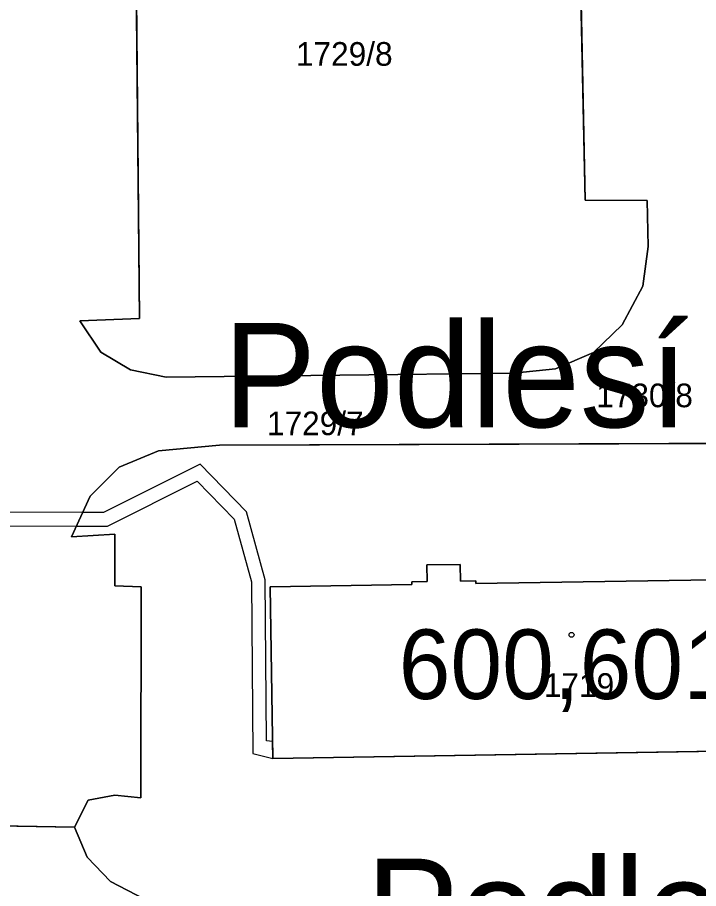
# Model space of a CAD drawing. Extents: x -689422 to -685210, y -987725 to -982160.
# Drawn here: x -687089.7 to -687040.7, y -985084.5 to -985021.9 of the extents above; entities that cross this region are included whole.
import ezdxf

# ---------------------------------------------------------------- set-up
doc = ezdxf.new("R2010")
doc.units = 0
for name, color, linetype in [('KN_Budovy', 7, 'Continuous'), ('KN_Budovy_cisla_domovni', 7, 'Continuous'), ('KN_Hranice_parcel', 7, 'Continuous'), ('KN_Parcelni cisla', 7, 'Continuous'), ('KN_Polygon parcely', 7, 'Continuous'), ('KN_Popisy_pomistni nazvy nazvy ulic', 7, 'Continuous'), ('KN_POZEMKY_OSTATNI PLOCHA', 7, 'Continuous'), ('KN_POZEMKY_ZASTAVENA PLOCHA', 7, 'Continuous'), ('KN_VYUZITI_17_ostatni plocha_ostatni komunikace', 7, 'Continuous'), ('KN_VYUZITI_19_ostatni plocha_zelen', 7, 'Continuous'), ('KN_Věcná břemena k části', 7, 'Continuous'), ('KN_Značky budov', 7, 'Continuous')]:
    doc.layers.add(name, color=color, linetype=linetype)

msp = doc.modelspace()

# ---------------------------------------------------------------- linework, layer by layer
at = {"layer": 'KN_Budovy'}
msp.add_lwpolyline([(-687057.83, -985061.2), (-687060.24, -985061.24), (-687060.22, -985062.44), (-687061.32, -985062.46), (-687061.32, -985062.66), (-687071.5, -985062.82), (-687071.31, -985075.17), (-687027.77, -985074.44), (-687027.93, -985062.07), (-687035.12, -985062.23), (-687035.12, -985062.03), (-687036.22, -985062.05), (-687036.24, -985060.85), (-687038.65, -985060.89), (-687038.63, -985062.09), (-687039.73, -985062.11), (-687039.73, -985062.31), (-687056.71, -985062.58), (-687056.71, -985062.38), (-687057.81, -985062.4)], close=True, dxfattribs=at)
at = {"layer": 'KN_Hranice_parcel'}
msp.add_line((-687085.57, -985080.1), (-687092.32, -985079.99), dxfattribs=at)
for points in [[(-687045.19, -985010), (-687049.36, -985010.07), (-687048.86, -985035.02), (-687044.38, -985035.03), (-687044.32, -985038.33), (-687044.71, -985041.19), (-687046.19, -985043.98), (-687048.25, -985045.97), (-687050.99, -985047.15), (-687054.01, -985047.45), (-687078.97, -985047.74), (-687081.55, -985047.21), (-687083.67, -985045.93), (-687085.17, -985043.69), (-687080.9, -985043.51), (-687081.22, -985009.45), (-687086.25, -985009.57), (-687086.26, -985008.71)], [(-687085.57, -985080.1), (-687084.59, -985078.17), (-687082.67, -985077.81), (-687080.8, -985078), (-687080.77, -985062.81), (-687082.66, -985062.75), (-687082.67, -985059.02), (-687085.77, -985059.23), (-687084.44, -985056.3), (-687082.36, -985054.21), (-687079.52, -985053.03), (-687075.14, -985052.64), (-687036.39, -985052.49), (-687036.47, -985046.58)], [(-687039.73, -985062.11), (-687039.73, -985062.31), (-687056.71, -985062.58), (-687056.71, -985062.38), (-687057.81, -985062.4), (-687057.83, -985061.2), (-687060.24, -985061.24), (-687060.22, -985062.44), (-687061.32, -985062.46), (-687061.32, -985062.66), (-687071.5, -985062.82), (-687071.31, -985075.17), (-687027.77, -985074.44), (-687027.93, -985062.07), (-687035.12, -985062.23), (-687035.12, -985062.03), (-687036.22, -985062.05), (-687036.24, -985060.85), (-687038.65, -985060.89), (-687038.63, -985062.09), (-687039.73, -985062.11)], [(-687017.25, -985104.78), (-687018.81, -985103.96), (-687023.3, -985098.51), (-687027.31, -985094.17), (-687031.59, -985090.59), (-687034.9, -985088.51), (-687038.54, -985086.74), (-687042.42, -985085.76), (-687047.42, -985085.25), (-687077.04, -985085.76), (-687080.53, -985085.27), (-687082.97, -985084), (-687084.66, -985082.27), (-687085.57, -985080.1)]]:
    msp.add_lwpolyline(points, dxfattribs=at)
at = {"layer": 'KN_Polygon parcely'}
for points in [[(-687049.36, -985010.07), (-687048.86, -985035.02), (-687044.38, -985035.03), (-687044.32, -985038.33), (-687044.71, -985041.19), (-687046.19, -985043.98), (-687048.25, -985045.97), (-687050.99, -985047.15), (-687054.01, -985047.45), (-687078.97, -985047.74), (-687081.55, -985047.21), (-687083.67, -985045.93), (-687085.17, -985043.69), (-687080.9, -985043.51), (-687081.22, -985009.45)], [(-687081.22, -985009.45), (-687080.9, -985043.51), (-687085.17, -985043.69), (-687083.67, -985045.93), (-687081.55, -985047.21), (-687078.97, -985047.74), (-687054.01, -985047.45), (-687050.99, -985047.15), (-687048.25, -985045.97), (-687046.19, -985043.98), (-687044.71, -985041.19), (-687044.32, -985038.33), (-687044.38, -985035.03), (-687048.86, -985035.02), (-687049.36, -985010.07)], [(-687092.32, -985079.99), (-687085.57, -985080.1), (-687084.59, -985078.17), (-687082.67, -985077.81), (-687080.8, -985078), (-687080.77, -985062.81), (-687082.66, -985062.75), (-687082.67, -985059.02), (-687085.77, -985059.23), (-687084.44, -985056.3), (-687082.36, -985054.21), (-687079.52, -985053.03), (-687075.14, -985052.64), (-687036.39, -985052.49), (-687036.47, -985046.58), (-687038.84, -985044.05), (-687039.26, -985009.93)], [(-687001.02, -985084.47), (-687025.86, -985057.92), (-687028.1, -985057.96), (-687028.17, -985055.45), (-687036.47, -985046.58), (-687036.39, -985052.49), (-687075.14, -985052.64), (-687079.52, -985053.03), (-687082.36, -985054.21), (-687084.44, -985056.3), (-687085.77, -985059.23), (-687082.67, -985059.02), (-687082.66, -985062.75), (-687080.77, -985062.81), (-687080.8, -985078), (-687082.67, -985077.81), (-687084.59, -985078.17), (-687085.57, -985080.1), (-687084.66, -985082.27), (-687082.97, -985084), (-687080.53, -985085.27)], [(-687080.53, -985085.27), (-687082.97, -985084), (-687084.66, -985082.27), (-687085.57, -985080.1), (-687092.32, -985079.99), (-687093.98, -985082.86), (-687096.43, -985084.86)]]:
    msp.add_lwpolyline(points, dxfattribs=at)
for points in [[(-687039.73, -985062.11), (-687038.63, -985062.09), (-687038.65, -985060.89), (-687036.24, -985060.85), (-687036.22, -985062.05), (-687035.12, -985062.03), (-687035.12, -985062.23), (-687027.93, -985062.07), (-687027.77, -985074.44), (-687071.31, -985075.17), (-687071.5, -985062.82), (-687061.32, -985062.66), (-687061.32, -985062.46), (-687060.22, -985062.44), (-687060.24, -985061.24), (-687057.83, -985061.2), (-687057.81, -985062.4), (-687056.71, -985062.38), (-687056.71, -985062.58), (-687039.73, -985062.31)], [(-687039.73, -985062.11), (-687039.73, -985062.31), (-687056.71, -985062.58), (-687056.71, -985062.38), (-687057.81, -985062.4), (-687057.83, -985061.2), (-687060.24, -985061.24), (-687060.22, -985062.44), (-687061.32, -985062.46), (-687061.32, -985062.66), (-687071.5, -985062.82), (-687071.31, -985075.17), (-687027.77, -985074.44), (-687027.93, -985062.07), (-687035.12, -985062.23), (-687035.12, -985062.03), (-687036.22, -985062.05), (-687036.24, -985060.85), (-687038.65, -985060.89), (-687038.63, -985062.09)]]:
    msp.add_lwpolyline(points, close=True, dxfattribs=at)
at = {"layer": 'KN_POZEMKY_OSTATNI PLOCHA'}
for p, q in [((-687081.22, -985009.45), (-687080.9, -985043.51)), ((-687080.9, -985043.51), (-687081.22, -985009.45)), ((-687048.86, -985035.02), (-687049.36, -985010.07)), ((-687049.36, -985010.07), (-687048.86, -985035.02)), ((-687044.38, -985035.03), (-687048.86, -985035.02)), ((-687048.86, -985035.02), (-687044.38, -985035.03)), ((-687044.32, -985038.33), (-687044.38, -985035.03)), ((-687044.38, -985035.03), (-687044.32, -985038.33)), ((-687044.71, -985041.19), (-687044.32, -985038.33)), ((-687044.32, -985038.33), (-687044.71, -985041.19)), ((-687046.19, -985043.98), (-687044.71, -985041.19)), ((-687044.71, -985041.19), (-687046.19, -985043.98)), ((-687080.9, -985043.51), (-687085.17, -985043.69)), ((-687085.17, -985043.69), (-687080.9, -985043.51)), ((-687085.17, -985043.69), (-687083.67, -985045.93)), ((-687083.67, -985045.93), (-687085.17, -985043.69)), ((-687048.25, -985045.97), (-687046.19, -985043.98)), ((-687046.19, -985043.98), (-687048.25, -985045.97)), ((-687083.67, -985045.93), (-687081.55, -985047.21)), ((-687081.55, -985047.21), (-687083.67, -985045.93)), ((-687050.99, -985047.15), (-687048.25, -985045.97)), ((-687048.25, -985045.97), (-687050.99, -985047.15)), ((-687054.01, -985047.45), (-687050.99, -985047.15)), ((-687050.99, -985047.15), (-687054.01, -985047.45)), ((-687081.55, -985047.21), (-687078.97, -985047.74)), ((-687078.97, -985047.74), (-687081.55, -985047.21)), ((-687078.97, -985047.74), (-687054.01, -985047.45)), ((-687054.01, -985047.45), (-687078.97, -985047.74)), ((-687075.14, -985052.64), (-687079.52, -985053.03)), ((-687079.52, -985053.03), (-687075.14, -985052.64)), ((-687036.39, -985052.49), (-687075.14, -985052.64)), ((-687075.14, -985052.64), (-687036.39, -985052.49)), ((-687079.52, -985053.03), (-687082.36, -985054.21)), ((-687082.36, -985054.21), (-687079.52, -985053.03)), ((-687082.36, -985054.21), (-687084.44, -985056.3)), ((-687084.44, -985056.3), (-687082.36, -985054.21)), ((-687084.44, -985056.3), (-687085.77, -985059.23)), ((-687085.77, -985059.23), (-687084.44, -985056.3)), ((-687085.77, -985059.23), (-687082.67, -985059.02)), ((-687082.67, -985059.02), (-687085.77, -985059.23)), ((-687082.67, -985059.02), (-687082.66, -985062.75)), ((-687082.66, -985062.75), (-687082.67, -985059.02)), ((-687057.83, -985061.2), (-687060.24, -985061.24)), ((-687060.24, -985061.24), (-687060.22, -985062.44)), ((-687057.81, -985062.4), (-687057.83, -985061.2)), ((-687082.66, -985062.75), (-687080.77, -985062.81)), ((-687080.77, -985062.81), (-687082.66, -985062.75)), ((-687080.77, -985062.81), (-687080.8, -985078)), ((-687080.8, -985078), (-687080.77, -985062.81)), ((-687061.32, -985062.66), (-687071.5, -985062.82)), ((-687071.5, -985062.82), (-687071.31, -985075.17)), ((-687060.22, -985062.44), (-687061.32, -985062.46)), ((-687061.32, -985062.46), (-687061.32, -985062.66)), ((-687056.71, -985062.38), (-687057.81, -985062.4)), ((-687039.73, -985062.31), (-687056.71, -985062.58)), ((-687056.71, -985062.58), (-687056.71, -985062.38)), ((-687071.31, -985075.17), (-687027.77, -985074.44)), ((-687082.67, -985077.81), (-687084.59, -985078.17)), ((-687084.59, -985078.17), (-687082.67, -985077.81)), ((-687080.8, -985078), (-687082.67, -985077.81)), ((-687082.67, -985077.81), (-687080.8, -985078)), ((-687084.59, -985078.17), (-687085.57, -985080.1)), ((-687085.57, -985080.1), (-687084.59, -985078.17)), ((-687092.32, -985079.99), (-687085.57, -985080.1)), ((-687085.57, -985080.1), (-687092.32, -985079.99)), ((-687085.57, -985080.1), (-687084.66, -985082.27)), ((-687084.66, -985082.27), (-687085.57, -985080.1)), ((-687084.66, -985082.27), (-687082.97, -985084)), ((-687082.97, -985084), (-687084.66, -985082.27)), ((-687082.97, -985084), (-687080.53, -985085.27)), ((-687080.53, -985085.27), (-687082.97, -985084))]:
    msp.add_line(p, q, dxfattribs=at)
at = {"layer": 'KN_POZEMKY_ZASTAVENA PLOCHA'}
for p, q in [((-687060.24, -985061.24), (-687057.83, -985061.2)), ((-687060.22, -985062.44), (-687060.24, -985061.24)), ((-687057.83, -985061.2), (-687057.81, -985062.4)), ((-687071.5, -985062.82), (-687061.32, -985062.66)), ((-687071.31, -985075.17), (-687071.5, -985062.82)), ((-687061.32, -985062.46), (-687060.22, -985062.44)), ((-687061.32, -985062.66), (-687061.32, -985062.46)), ((-687057.81, -985062.4), (-687056.71, -985062.38)), ((-687056.71, -985062.58), (-687039.73, -985062.31)), ((-687056.71, -985062.38), (-687056.71, -985062.58)), ((-687027.77, -985074.44), (-687071.31, -985075.17))]:
    msp.add_line(p, q, dxfattribs=at)
at = {"layer": 'KN_VYUZITI_17_ostatni plocha_ostatni komunikace'}
for p, q in [((-687081.22, -985009.45), (-687080.9, -985043.51)), ((-687048.86, -985035.02), (-687049.36, -985010.07)), ((-687044.38, -985035.03), (-687048.86, -985035.02)), ((-687044.32, -985038.33), (-687044.38, -985035.03)), ((-687044.71, -985041.19), (-687044.32, -985038.33)), ((-687046.19, -985043.98), (-687044.71, -985041.19)), ((-687080.9, -985043.51), (-687085.17, -985043.69)), ((-687085.17, -985043.69), (-687083.67, -985045.93)), ((-687048.25, -985045.97), (-687046.19, -985043.98)), ((-687083.67, -985045.93), (-687081.55, -985047.21)), ((-687050.99, -985047.15), (-687048.25, -985045.97)), ((-687054.01, -985047.45), (-687050.99, -985047.15)), ((-687081.55, -985047.21), (-687078.97, -985047.74)), ((-687078.97, -985047.74), (-687054.01, -985047.45)), ((-687075.14, -985052.64), (-687079.52, -985053.03)), ((-687036.39, -985052.49), (-687075.14, -985052.64)), ((-687079.52, -985053.03), (-687082.36, -985054.21)), ((-687082.36, -985054.21), (-687084.44, -985056.3)), ((-687084.44, -985056.3), (-687085.77, -985059.23)), ((-687085.77, -985059.23), (-687082.67, -985059.02)), ((-687082.67, -985059.02), (-687082.66, -985062.75)), ((-687082.66, -985062.75), (-687080.77, -985062.81)), ((-687080.77, -985062.81), (-687080.8, -985078)), ((-687082.67, -985077.81), (-687084.59, -985078.17)), ((-687080.8, -985078), (-687082.67, -985077.81)), ((-687084.59, -985078.17), (-687085.57, -985080.1)), ((-687092.32, -985079.99), (-687085.57, -985080.1)), ((-687085.57, -985080.1), (-687092.32, -985079.99)), ((-687085.57, -985080.1), (-687084.66, -985082.27)), ((-687084.66, -985082.27), (-687082.97, -985084)), ((-687082.97, -985084), (-687080.53, -985085.27))]:
    msp.add_line(p, q, dxfattribs=at)
at = {"layer": 'KN_VYUZITI_19_ostatni plocha_zelen'}
for p, q in [((-687080.9, -985043.51), (-687081.22, -985009.45)), ((-687049.36, -985010.07), (-687048.86, -985035.02)), ((-687048.86, -985035.02), (-687044.38, -985035.03)), ((-687044.38, -985035.03), (-687044.32, -985038.33)), ((-687044.32, -985038.33), (-687044.71, -985041.19)), ((-687044.71, -985041.19), (-687046.19, -985043.98)), ((-687085.17, -985043.69), (-687080.9, -985043.51)), ((-687083.67, -985045.93), (-687085.17, -985043.69)), ((-687046.19, -985043.98), (-687048.25, -985045.97)), ((-687081.55, -985047.21), (-687083.67, -985045.93)), ((-687048.25, -985045.97), (-687050.99, -985047.15)), ((-687050.99, -985047.15), (-687054.01, -985047.45)), ((-687078.97, -985047.74), (-687081.55, -985047.21)), ((-687054.01, -985047.45), (-687078.97, -985047.74)), ((-687079.52, -985053.03), (-687075.14, -985052.64)), ((-687075.14, -985052.64), (-687036.39, -985052.49)), ((-687082.36, -985054.21), (-687079.52, -985053.03)), ((-687084.44, -985056.3), (-687082.36, -985054.21)), ((-687085.77, -985059.23), (-687084.44, -985056.3)), ((-687082.67, -985059.02), (-687085.77, -985059.23)), ((-687082.66, -985062.75), (-687082.67, -985059.02)), ((-687057.83, -985061.2), (-687060.24, -985061.24)), ((-687060.24, -985061.24), (-687060.22, -985062.44)), ((-687057.81, -985062.4), (-687057.83, -985061.2)), ((-687080.77, -985062.81), (-687082.66, -985062.75)), ((-687080.8, -985078), (-687080.77, -985062.81)), ((-687061.32, -985062.66), (-687071.5, -985062.82)), ((-687071.5, -985062.82), (-687071.31, -985075.17)), ((-687060.22, -985062.44), (-687061.32, -985062.46)), ((-687061.32, -985062.46), (-687061.32, -985062.66)), ((-687056.71, -985062.38), (-687057.81, -985062.4)), ((-687039.73, -985062.31), (-687056.71, -985062.58)), ((-687056.71, -985062.58), (-687056.71, -985062.38)), ((-687071.31, -985075.17), (-687027.77, -985074.44)), ((-687084.59, -985078.17), (-687082.67, -985077.81)), ((-687082.67, -985077.81), (-687080.8, -985078)), ((-687085.57, -985080.1), (-687084.59, -985078.17)), ((-687084.66, -985082.27), (-687085.57, -985080.1)), ((-687082.97, -985084), (-687084.66, -985082.27)), ((-687080.53, -985085.27), (-687082.97, -985084))]:
    msp.add_line(p, q, dxfattribs=at)
at = {"layer": 'KN_Věcná břemena k části'}
msp.add_lwpolyline([(-687071.31, -985075.17), (-687071.33, -985073.95), (-687071.75, -985073.9), (-687071.85, -985062.31), (-687073.19, -985057.43), (-687076.54, -985054), (-687083.48, -985057.48), (-687084.97, -985057.48), (-687091.95, -985057.45), (-687094.63, -985057.8), (-687100.45, -985064.07), (-687113.4, -985064.07), (-687113.63, -985062.99), (-687114.7, -985063), (-687114.22, -985065.07), (-687100.01, -985065.07), (-687094.13, -985058.74), (-687091.94, -985058.44), (-687085.42, -985058.45), (-687083.2, -985058.46), (-687076.74, -985055.22), (-687074.09, -985057.95), (-687072.85, -985062.45), (-687072.75, -985074.8)], close=True, dxfattribs=at)
at = {"layer": 'KN_Značky budov'}
msp.add_circle((-687049.827, -985066.269), 0.175, dxfattribs=at)

# ---------------------------------------------------------------- texts
at = {"layer": 'KN_Budovy_cisla_domovni'}
msp.add_text('600,601', height=5, dxfattribs=at).set_placement((-687062.256, -985070.884))
at = {"layer": 'KN_Parcelni cisla'}
for s, p in [('1729/8', (-687069.647, -985025.34)), ('1730/8', (-687048.057, -985049.9)), ('1729/7', (-687071.727, -985051.91)), ('1719', (-687051.82, -985070.73))]:
    msp.add_text(s, height=1.7, dxfattribs=at).set_placement(p)
at = {"layer": 'KN_Popisy_pomistni nazvy nazvy ulic'}
for p in [(-687074.883, -985051.34), (-687064.62, -985089.87)]:
    msp.add_text('Podlesí', height=7.5, dxfattribs=at).set_placement(p)

doc.saveas('drawing.dxf')
